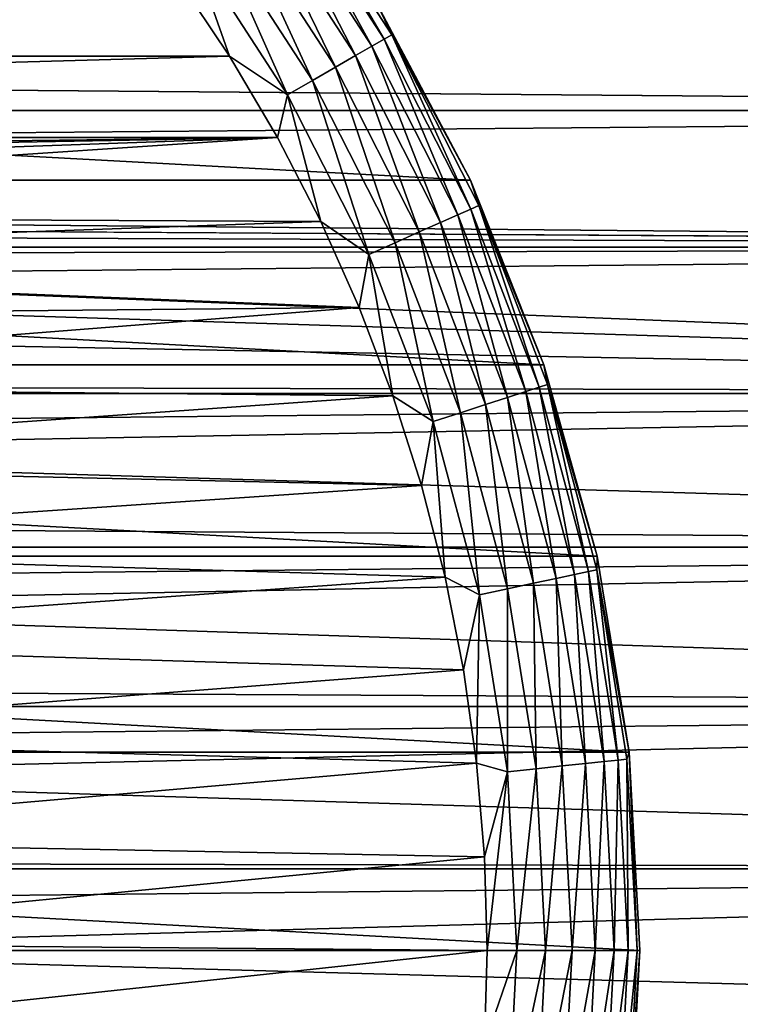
# Model space of a CAD drawing. Header units: millimetres. Extents: x -147 to 182, y -41 to 41.
# Tile 252 of 309: x 96 to 108, y -1 to 15. Entities that reach past the tile are written whole.
import ezdxf

# ---------------------------------------------------------------- set-up
doc = ezdxf.new("R2010")
doc.units = ezdxf.units.MM
doc.header["$LTSCALE"] = 51.403556
for name, color, linetype in [('2', 7, 'CONTINUOUS'), ('3', 7, 'CONTINUOUS'), ('326', 7, 'CONTINUOUS'), ('350', 7, 'CONTINUOUS'), ('351', 7, 'CONTINUOUS'), ('352', 7, 'CONTINUOUS'), ('353', 7, 'CONTINUOUS'), ('354', 7, 'CONTINUOUS')]:
    doc.layers.add(name, color=color, linetype=linetype)

msp = doc.modelspace()

# ---------------------------------------------------------------- linework, layer by layer
at = {"layer": '2', "color": 7, "linetype": 'CONTINUOUS'}
for points in [[(-112.7, 15.784, 16.73), (-112.7, 13.735, 18.449), (136.7, 15.784, 16.73), (-112.7, 15.784, 16.73)], [(136.7, 15.784, 16.73), (-112.7, 13.735, 18.449), (136.7, 13.735, 18.449), (136.7, 15.784, 16.73)], [(-112.7, 13.735, 18.449), (-112.7, 11.5, 19.919), (136.7, 13.735, 18.449), (-112.7, 13.735, 18.449)], [(136.7, 13.735, 18.449), (-112.7, 11.5, 19.919), (136.7, 11.5, 19.919), (136.7, 13.735, 18.449)], [(-112.7, 11.5, 19.919), (-112.7, 9.11, 21.119), (136.7, 11.5, 19.919), (-112.7, 11.5, 19.919)], [(136.7, 11.5, 19.919), (-112.7, 9.11, 21.119), (136.7, 9.11, 21.119), (136.7, 11.5, 19.919)], [(-112.7, 9.11, 21.119), (-112.7, 6.596, 22.034), (136.7, 9.11, 21.119), (-112.7, 9.11, 21.119)], [(136.7, 9.11, 21.119), (-112.7, 6.596, 22.034), (136.7, 6.596, 22.034), (136.7, 9.11, 21.119)], [(-112.7, 6.596, 22.034), (-112.7, 3.994, 22.651), (136.7, 6.596, 22.034), (-112.7, 6.596, 22.034)], [(136.7, 6.596, 22.034), (-112.7, 3.994, 22.651), (136.7, 3.994, 22.651), (136.7, 6.596, 22.034)], [(-112.7, 3.994, 22.651), (-112.7, 1.337, 22.961), (136.7, 3.994, 22.651), (-112.7, 3.994, 22.651)], [(136.7, 3.994, 22.651), (-112.7, 1.337, 22.961), (136.7, 1.337, 22.961), (136.7, 3.994, 22.651)], [(-112.7, 1.337, 22.961), (-112.7, -1.337, 22.961), (136.7, 1.337, 22.961), (-112.7, 1.337, 22.961)], [(136.7, 1.337, 22.961), (-112.7, -1.337, 22.961), (136.7, -1.337, 22.961), (136.7, 1.337, 22.961)]]:
    msp.add_3dface(points, dxfattribs=at)
at = {"layer": '3', "color": 7, "linetype": 'CONTINUOUS'}
for points in [[(-112.7, 13.735, -18.449), (-112.7, 15.784, -16.73), (136.7, 13.735, -18.449), (-112.7, 13.735, -18.449)], [(136.7, 13.735, -18.449), (-112.7, 15.784, -16.73), (136.7, 15.784, -16.73), (136.7, 13.735, -18.449)], [(136.7, 11.5, -19.919), (-112.7, 13.735, -18.449), (136.7, 13.735, -18.449), (136.7, 11.5, -19.919)], [(-112.7, 13.735, -18.449), (136.7, 11.5, -19.919), (77.196, 11.88, -19.695), (-112.7, 13.735, -18.449)], [(77.196, 11.88, -19.695), (136.7, 11.5, -19.919), (78.589, 11.715, -19.793), (77.196, 11.88, -19.695)], [(78.589, 11.715, -19.793), (136.7, 11.5, -19.919), (79.985, 11.378, -19.988), (78.589, 11.715, -19.793)], [(136.7, 11.5, -19.919), (136.7, 9.11, -21.119), (79.985, 11.378, -19.988), (136.7, 11.5, -19.919)], [(79.985, 11.378, -19.988), (136.7, 9.11, -21.119), (81.374, 10.856, -20.277), (79.985, 11.378, -19.988)], [(81.374, 10.856, -20.277), (136.7, 9.11, -21.119), (82.729, 10.139, -20.645), (81.374, 10.856, -20.277)], [(82.729, 10.139, -20.645), (136.7, 9.11, -21.119), (84.012, 9.23, -21.067), (82.729, 10.139, -20.645)], [(84.012, 9.23, -21.067), (136.7, 9.11, -21.119), (85.172, 8.149, -21.508), (84.012, 9.23, -21.067)], [(136.7, 9.11, -21.119), (136.7, 6.596, -22.034), (85.172, 8.149, -21.508), (136.7, 9.11, -21.119)], [(85.172, 8.149, -21.508), (136.7, 6.596, -22.034), (86.171, 6.934, -21.93), (85.172, 8.149, -21.508)], [(86.171, 6.934, -21.93), (136.7, 6.596, -22.034), (86.987, 5.625, -22.302), (86.171, 6.934, -21.93)], [(136.7, 6.596, -22.034), (136.7, 3.994, -22.651), (86.987, 5.625, -22.302), (136.7, 6.596, -22.034)], [(86.987, 5.625, -22.302), (136.7, 3.994, -22.651), (87.613, 4.256, -22.603), (86.987, 5.625, -22.302)], [(87.613, 4.256, -22.603), (136.7, 3.994, -22.651), (88.053, 2.852, -22.822), (87.613, 4.256, -22.603)], [(136.7, 3.994, -22.651), (136.7, 1.337, -22.961), (88.053, 2.852, -22.822), (136.7, 3.994, -22.651)], [(88.053, 2.852, -22.822), (136.7, 1.337, -22.961), (88.314, 1.432, -22.955), (88.053, 2.852, -22.822)], [(136.7, 1.337, -22.961), (88.4, 0, -23), (88.314, 1.432, -22.955), (136.7, 1.337, -22.961)], [(136.7, 1.337, -22.961), (136.7, -1.337, -22.961), (88.4, 0, -23), (136.7, 1.337, -22.961)], [(88.4, 0, -23), (136.7, -1.337, -22.961), (88.314, -1.432, -22.955), (88.4, 0, -23)]]:
    msp.add_3dface(points, dxfattribs=at)
at = {"layer": '326', "color": 7, "linetype": 'CONTINUOUS'}
for points in [[(50.794, 15.467, -81.1), (103.727, 12.597, -81.1), (49.273, 12.597, -81.1), (50.794, 15.467, -81.1)], [(102.206, 15.467, -81.1), (103.727, 12.597, -81.1), (50.794, 15.467, -81.1), (102.206, 15.467, -81.1)], [(49.273, 12.597, -81.1), (104.93, 9.579, -81.1), (48.07, 9.579, -81.1), (49.273, 12.597, -81.1)], [(103.727, 12.597, -81.1), (104.93, 9.579, -81.1), (49.273, 12.597, -81.1), (103.727, 12.597, -81.1)], [(48.07, 9.579, -81.1), (105.799, 6.449, -81.1), (47.201, 6.449, -81.1), (48.07, 9.579, -81.1)], [(104.93, 9.579, -81.1), (105.799, 6.449, -81.1), (48.07, 9.579, -81.1), (104.93, 9.579, -81.1)], [(47.201, 6.449, -81.1), (106.324, 3.244, -81.1), (46.676, 3.244, -81.1), (47.201, 6.449, -81.1)], [(105.799, 6.449, -81.1), (106.324, 3.244, -81.1), (47.201, 6.449, -81.1), (105.799, 6.449, -81.1)], [(106.5, 0, -81.1), (46.5, 0, -81.1), (46.676, 3.244, -81.1), (106.5, 0, -81.1)], [(106.324, 3.244, -81.1), (106.5, 0, -81.1), (46.676, 3.244, -81.1), (106.324, 3.244, -81.1)], [(46.676, -3.244, -81.1), (46.5, 0, -81.1), (106.324, -3.244, -81.1), (46.676, -3.244, -81.1)], [(106.324, -3.244, -81.1), (46.5, 0, -81.1), (106.5, 0, -81.1), (106.324, -3.244, -81.1)]]:
    msp.add_3dface(points, dxfattribs=at)
at = {"layer": '350', "color": 7, "linetype": 'CONTINUOUS'}
for points in [[(54.068, 15.907, -70.1), (53.211, 14.624, -70.1), (98.932, 15.907, -70.1), (54.068, 15.907, -70.1)], [(98.932, 15.907, -70.1), (53.211, 14.624, -70.1), (99.789, 14.624, -70.1), (98.932, 15.907, -70.1)], [(53.211, 14.624, -70.1), (52.427, 13.294, -70.1), (99.789, 14.624, -70.1), (53.211, 14.624, -70.1)], [(99.789, 14.624, -70.1), (52.427, 13.294, -70.1), (100.573, 13.294, -70.1), (99.789, 14.624, -70.1)], [(100.573, 13.294, -70.1), (52.427, 13.294, -70.1), (76.5, 13, -70.1), (100.573, 13.294, -70.1)], [(78.186, 12.89, -70.1), (100.573, 13.294, -70.1), (76.5, 13, -70.1), (78.186, 12.89, -70.1)], [(79.844, 12.562, -70.1), (100.573, 13.294, -70.1), (78.186, 12.89, -70.1), (79.844, 12.562, -70.1)], [(81.446, 12.022, -70.1), (100.573, 13.294, -70.1), (79.844, 12.562, -70.1), (81.446, 12.022, -70.1)], [(101.281, 11.923, -70.1), (100.573, 13.294, -70.1), (81.446, 12.022, -70.1), (101.281, 11.923, -70.1)], [(82.964, 11.279, -70.1), (101.281, 11.923, -70.1), (81.446, 12.022, -70.1), (82.964, 11.279, -70.1)], [(101.91, 10.515, -70.1), (101.281, 11.923, -70.1), (82.964, 11.279, -70.1), (101.91, 10.515, -70.1)], [(84.372, 10.346, -70.1), (101.91, 10.515, -70.1), (82.964, 11.279, -70.1), (84.372, 10.346, -70.1)], [(85.648, 9.237, -70.1), (101.91, 10.515, -70.1), (84.372, 10.346, -70.1), (85.648, 9.237, -70.1)], [(102.46, 9.073, -70.1), (101.91, 10.515, -70.1), (85.648, 9.237, -70.1), (102.46, 9.073, -70.1)], [(86.769, 7.972, -70.1), (102.46, 9.073, -70.1), (85.648, 9.237, -70.1), (86.769, 7.972, -70.1)], [(102.928, 7.603, -70.1), (102.46, 9.073, -70.1), (86.769, 7.972, -70.1), (102.928, 7.603, -70.1)], [(87.716, 6.573, -70.1), (102.928, 7.603, -70.1), (86.769, 7.972, -70.1), (87.716, 6.573, -70.1)], [(103.313, 6.108, -70.1), (102.928, 7.603, -70.1), (87.716, 6.573, -70.1), (103.313, 6.108, -70.1)], [(88.474, 5.062, -70.1), (103.313, 6.108, -70.1), (87.716, 6.573, -70.1), (88.474, 5.062, -70.1)], [(103.614, 4.594, -70.1), (103.313, 6.108, -70.1), (88.474, 5.062, -70.1), (103.614, 4.594, -70.1)], [(89.029, 3.466, -70.1), (103.614, 4.594, -70.1), (88.474, 5.062, -70.1), (89.029, 3.466, -70.1)], [(103.828, 3.067, -70.1), (103.614, 4.594, -70.1), (89.029, 3.466, -70.1), (103.828, 3.067, -70.1)], [(89.373, 1.812, -70.1), (103.828, 3.067, -70.1), (89.029, 3.466, -70.1), (89.373, 1.812, -70.1)], [(103.957, 1.534, -70.1), (103.828, 3.067, -70.1), (89.373, 1.812, -70.1), (103.957, 1.534, -70.1)], [(89.499, 0.126, -70.1), (103.957, 1.534, -70.1), (89.373, 1.812, -70.1), (89.499, 0.126, -70.1)], [(104, 0, -70.1), (103.957, 1.534, -70.1), (89.499, 0.126, -70.1), (104, 0, -70.1)], [(89.406, -1.561, -70.1), (104, 0, -70.1), (89.499, 0.126, -70.1), (89.406, -1.561, -70.1)], [(103.957, -1.534, -70.1), (104, 0, -70.1), (89.406, -1.561, -70.1), (103.957, -1.534, -70.1)]]:
    msp.add_3dface(points, dxfattribs=at)
at = {"layer": '351', "color": 7, "linetype": 'CONTINUOUS'}
for points in [[(103.727, 12.597, -81.1), (102.206, 15.467, -81.1), (103.727, 12.597, -72.6), (103.727, 12.597, -81.1)], [(103.727, 12.597, -72.6), (102.206, 15.467, -81.1), (102.206, 15.467, -72.6), (103.727, 12.597, -72.6)], [(104.93, 9.579, -81.1), (103.727, 12.597, -81.1), (104.93, 9.579, -72.6), (104.93, 9.579, -81.1)], [(104.93, 9.579, -72.6), (103.727, 12.597, -81.1), (103.727, 12.597, -72.6), (104.93, 9.579, -72.6)], [(105.799, 6.449, -81.1), (104.93, 9.579, -81.1), (105.799, 6.449, -72.6), (105.799, 6.449, -81.1)], [(105.799, 6.449, -72.6), (104.93, 9.579, -81.1), (104.93, 9.579, -72.6), (105.799, 6.449, -72.6)], [(106.324, 3.244, -81.1), (105.799, 6.449, -81.1), (106.324, 3.244, -72.6), (106.324, 3.244, -81.1)], [(106.324, 3.244, -72.6), (105.799, 6.449, -81.1), (105.799, 6.449, -72.6), (106.324, 3.244, -72.6)], [(106.5, 0, -81.1), (106.324, 3.244, -81.1), (106.5, 0, -72.6), (106.5, 0, -81.1)], [(106.5, 0, -72.6), (106.324, 3.244, -81.1), (106.324, 3.244, -72.6), (106.5, 0, -72.6)]]:
    msp.add_3dface(points, dxfattribs=at)
at = {"layer": '352', "color": 7, "linetype": 'CONTINUOUS'}
for points in [[(106.324, -3.244, -81.1), (106.5, 0, -81.1), (106.324, -3.244, -72.6), (106.324, -3.244, -81.1)], [(106.5, 0, -81.1), (106.5, 0, -72.6), (106.324, -3.244, -72.6), (106.5, 0, -81.1)]]:
    msp.add_3dface(points, dxfattribs=at)
at = {"layer": '353', "color": 7, "linetype": 'CONTINUOUS'}
for points in [[(104, 0, -70.1), (103.957, -1.534, -70.1), (104.488, 0, -70.148), (104, 0, -70.1)], [(104.488, 0, -70.148), (103.957, -1.534, -70.1), (104.334, -2.926, -70.148), (104.488, 0, -70.148)], [(104.488, 0, -70.148), (104.334, -2.926, -70.148), (104.957, 0, -70.29), (104.488, 0, -70.148)], [(104.957, 0, -70.29), (104.334, -2.926, -70.148), (104.801, -2.975, -70.29), (104.957, 0, -70.29)], [(104.957, 0, -70.29), (104.801, -2.975, -70.29), (105.39, 0, -70.522), (104.957, 0, -70.29)], [(105.39, 0, -70.522), (104.801, -2.975, -70.29), (105.231, -3.02, -70.522), (105.39, 0, -70.522)], [(105.39, 0, -70.522), (105.231, -3.02, -70.522), (105.769, 0, -70.833), (105.39, 0, -70.522)], [(105.769, 0, -70.833), (105.231, -3.02, -70.522), (105.608, -3.059, -70.833), (105.769, 0, -70.833)], [(105.769, 0, -70.833), (105.608, -3.059, -70.833), (106.08, 0, -71.213), (105.769, 0, -70.833)], [(106.08, 0, -71.213), (105.608, -3.059, -70.833), (105.918, -3.092, -71.213), (106.08, 0, -71.213)], [(106.08, 0, -71.213), (105.918, -3.092, -71.213), (106.311, 0, -71.646), (106.08, 0, -71.213)], [(106.311, 0, -71.646), (105.918, -3.092, -71.213), (106.147, -3.116, -71.646), (106.311, 0, -71.646)], [(106.311, 0, -71.646), (106.147, -3.116, -71.646), (106.453, 0, -72.115), (106.311, 0, -71.646)], [(106.453, 0, -72.115), (106.147, -3.116, -71.646), (106.288, -3.131, -72.115), (106.453, 0, -72.115)], [(106.324, -3.244, -72.6), (106.5, 0, -72.6), (106.288, -3.131, -72.115), (106.324, -3.244, -72.6)], [(106.5, 0, -72.6), (106.453, 0, -72.115), (106.288, -3.131, -72.115), (106.5, 0, -72.6)]]:
    msp.add_3dface(points, dxfattribs=at)
at = {"layer": '354', "color": 7, "linetype": 'CONTINUOUS'}
for points in [[(100.617, 17.522, -71.646), (102.317, 14.905, -71.646), (100.732, 17.606, -72.115), (100.617, 17.522, -71.646)], [(102.206, 15.467, -72.6), (100.732, 17.606, -72.115), (102.44, 14.976, -72.115), (102.206, 15.467, -72.6)], [(100.732, 17.606, -72.115), (102.317, 14.905, -71.646), (102.44, 14.976, -72.115), (100.732, 17.606, -72.115)], [(100.431, 17.387, -71.213), (102.117, 14.79, -71.213), (100.617, 17.522, -71.646), (100.431, 17.387, -71.213)], [(100.617, 17.522, -71.646), (102.117, 14.79, -71.213), (102.317, 14.905, -71.646), (100.617, 17.522, -71.646)], [(100.179, 17.204, -70.833), (101.848, 14.634, -70.833), (100.431, 17.387, -71.213), (100.179, 17.204, -70.833)], [(100.431, 17.387, -71.213), (101.848, 14.634, -70.833), (102.117, 14.79, -71.213), (100.431, 17.387, -71.213)], [(99.872, 16.981, -70.522), (101.519, 14.445, -70.522), (100.179, 17.204, -70.833), (99.872, 16.981, -70.522)], [(100.179, 17.204, -70.833), (101.519, 14.445, -70.522), (101.848, 14.634, -70.833), (100.179, 17.204, -70.833)], [(99.522, 16.727, -70.29), (101.145, 14.229, -70.29), (99.872, 16.981, -70.522), (99.522, 16.727, -70.29)], [(99.872, 16.981, -70.522), (101.145, 14.229, -70.29), (101.519, 14.445, -70.522), (99.872, 16.981, -70.522)], [(99.143, 16.451, -70.148), (100.738, 13.994, -70.148), (99.522, 16.727, -70.29), (99.143, 16.451, -70.148)], [(99.522, 16.727, -70.29), (100.738, 13.994, -70.148), (101.145, 14.229, -70.29), (99.522, 16.727, -70.29)], [(98.932, 15.907, -70.1), (99.789, 14.624, -70.1), (99.143, 16.451, -70.148), (98.932, 15.907, -70.1)], [(99.143, 16.451, -70.148), (99.789, 14.624, -70.1), (100.738, 13.994, -70.148), (99.143, 16.451, -70.148)], [(103.727, 12.597, -72.6), (102.206, 15.467, -72.6), (102.44, 14.976, -72.115), (103.727, 12.597, -72.6)], [(102.317, 14.905, -71.646), (103.733, 12.125, -71.646), (102.44, 14.976, -72.115), (102.317, 14.905, -71.646)], [(103.727, 12.597, -72.6), (102.44, 14.976, -72.115), (103.863, 12.183, -72.115), (103.727, 12.597, -72.6)], [(102.44, 14.976, -72.115), (103.733, 12.125, -71.646), (103.863, 12.183, -72.115), (102.44, 14.976, -72.115)], [(102.117, 14.79, -71.213), (103.522, 12.031, -71.213), (102.317, 14.905, -71.646), (102.117, 14.79, -71.213)], [(102.317, 14.905, -71.646), (103.522, 12.031, -71.213), (103.733, 12.125, -71.646), (102.317, 14.905, -71.646)], [(101.848, 14.634, -70.833), (103.238, 11.905, -70.833), (102.117, 14.79, -71.213), (101.848, 14.634, -70.833)], [(102.117, 14.79, -71.213), (103.238, 11.905, -70.833), (103.522, 12.031, -71.213), (102.117, 14.79, -71.213)], [(99.789, 14.624, -70.1), (100.573, 13.294, -70.1), (100.738, 13.994, -70.148), (99.789, 14.624, -70.1)], [(101.519, 14.445, -70.522), (102.892, 11.751, -70.522), (101.848, 14.634, -70.833), (101.519, 14.445, -70.522)], [(101.848, 14.634, -70.833), (102.892, 11.751, -70.522), (103.238, 11.905, -70.833), (101.848, 14.634, -70.833)], [(101.145, 14.229, -70.29), (102.497, 11.575, -70.29), (101.519, 14.445, -70.522), (101.145, 14.229, -70.29)], [(101.519, 14.445, -70.522), (102.497, 11.575, -70.29), (102.892, 11.751, -70.522), (101.519, 14.445, -70.522)], [(100.738, 13.994, -70.148), (102.068, 11.384, -70.148), (101.145, 14.229, -70.29), (100.738, 13.994, -70.148)], [(101.145, 14.229, -70.29), (102.068, 11.384, -70.148), (102.497, 11.575, -70.29), (101.145, 14.229, -70.29)], [(100.573, 13.294, -70.1), (101.281, 11.923, -70.1), (100.738, 13.994, -70.148), (100.573, 13.294, -70.1)], [(100.738, 13.994, -70.148), (101.281, 11.923, -70.1), (102.068, 11.384, -70.148), (100.738, 13.994, -70.148)], [(104.93, 9.579, -72.6), (103.727, 12.597, -72.6), (103.863, 12.183, -72.115), (104.93, 9.579, -72.6)], [(103.522, 12.031, -71.213), (104.632, 9.141, -71.213), (103.733, 12.125, -71.646), (103.522, 12.031, -71.213)], [(103.733, 12.125, -71.646), (104.852, 9.212, -71.646), (103.863, 12.183, -72.115), (103.733, 12.125, -71.646)], [(103.733, 12.125, -71.646), (104.632, 9.141, -71.213), (104.852, 9.212, -71.646), (103.733, 12.125, -71.646)], [(104.93, 9.579, -72.6), (103.863, 12.183, -72.115), (104.987, 9.256, -72.115), (104.93, 9.579, -72.6)], [(103.863, 12.183, -72.115), (104.852, 9.212, -71.646), (104.987, 9.256, -72.115), (103.863, 12.183, -72.115)], [(101.281, 11.923, -70.1), (101.91, 10.515, -70.1), (102.068, 11.384, -70.148), (101.281, 11.923, -70.1)], [(103.238, 11.905, -70.833), (104.336, 9.045, -70.833), (103.522, 12.031, -71.213), (103.238, 11.905, -70.833)], [(103.522, 12.031, -71.213), (104.336, 9.045, -70.833), (104.632, 9.141, -71.213), (103.522, 12.031, -71.213)], [(102.892, 11.751, -70.522), (103.976, 8.927, -70.522), (103.238, 11.905, -70.833), (102.892, 11.751, -70.522)], [(103.238, 11.905, -70.833), (103.976, 8.927, -70.522), (104.336, 9.045, -70.833), (103.238, 11.905, -70.833)], [(102.497, 11.575, -70.29), (103.564, 8.794, -70.29), (102.892, 11.751, -70.522), (102.497, 11.575, -70.29)], [(102.892, 11.751, -70.522), (103.564, 8.794, -70.29), (103.976, 8.927, -70.522), (102.892, 11.751, -70.522)], [(102.068, 11.384, -70.148), (103.118, 8.649, -70.148), (102.497, 11.575, -70.29), (102.068, 11.384, -70.148)], [(102.497, 11.575, -70.29), (103.118, 8.649, -70.148), (103.564, 8.794, -70.29), (102.497, 11.575, -70.29)], [(101.91, 10.515, -70.1), (102.46, 9.073, -70.1), (102.068, 11.384, -70.148), (101.91, 10.515, -70.1)], [(102.068, 11.384, -70.148), (102.46, 9.073, -70.1), (103.118, 8.649, -70.148), (102.068, 11.384, -70.148)], [(105.799, 6.449, -72.6), (104.93, 9.579, -72.6), (104.987, 9.256, -72.115), (105.799, 6.449, -72.6)], [(104.632, 9.141, -71.213), (105.433, 6.15, -71.213), (104.852, 9.212, -71.646), (104.632, 9.141, -71.213)], [(104.852, 9.212, -71.646), (105.659, 6.198, -71.646), (104.987, 9.256, -72.115), (104.852, 9.212, -71.646)], [(104.852, 9.212, -71.646), (105.433, 6.15, -71.213), (105.659, 6.198, -71.646), (104.852, 9.212, -71.646)], [(105.799, 6.449, -72.6), (104.987, 9.256, -72.115), (105.798, 6.227, -72.115), (105.799, 6.449, -72.6)], [(104.987, 9.256, -72.115), (105.659, 6.198, -71.646), (105.798, 6.227, -72.115), (104.987, 9.256, -72.115)], [(102.46, 9.073, -70.1), (102.928, 7.603, -70.1), (103.118, 8.649, -70.148), (102.46, 9.073, -70.1)], [(103.976, 8.927, -70.522), (104.758, 6.007, -70.522), (104.336, 9.045, -70.833), (103.976, 8.927, -70.522)], [(104.336, 9.045, -70.833), (105.129, 6.085, -70.833), (104.632, 9.141, -71.213), (104.336, 9.045, -70.833)], [(104.336, 9.045, -70.833), (104.758, 6.007, -70.522), (105.129, 6.085, -70.833), (104.336, 9.045, -70.833)], [(104.632, 9.141, -71.213), (105.129, 6.085, -70.833), (105.433, 6.15, -71.213), (104.632, 9.141, -71.213)], [(103.564, 8.794, -70.29), (104.335, 5.917, -70.29), (103.976, 8.927, -70.522), (103.564, 8.794, -70.29)], [(103.976, 8.927, -70.522), (104.335, 5.917, -70.29), (104.758, 6.007, -70.522), (103.976, 8.927, -70.522)], [(103.118, 8.649, -70.148), (103.876, 5.819, -70.148), (103.564, 8.794, -70.29), (103.118, 8.649, -70.148)], [(103.564, 8.794, -70.29), (103.876, 5.819, -70.148), (104.335, 5.917, -70.29), (103.564, 8.794, -70.29)], [(102.928, 7.603, -70.1), (103.313, 6.108, -70.1), (103.118, 8.649, -70.148), (102.928, 7.603, -70.1)], [(103.118, 8.649, -70.148), (103.313, 6.108, -70.1), (103.876, 5.819, -70.148), (103.118, 8.649, -70.148)], [(106.324, 3.244, -72.6), (105.799, 6.449, -72.6), (105.798, 6.227, -72.115), (106.324, 3.244, -72.6)], [(105.129, 6.085, -70.833), (105.608, 3.059, -70.833), (105.433, 6.15, -71.213), (105.129, 6.085, -70.833)], [(105.433, 6.15, -71.213), (105.918, 3.092, -71.213), (105.659, 6.198, -71.646), (105.433, 6.15, -71.213)], [(105.433, 6.15, -71.213), (105.608, 3.059, -70.833), (105.918, 3.092, -71.213), (105.433, 6.15, -71.213)], [(105.659, 6.198, -71.646), (106.147, 3.116, -71.646), (105.798, 6.227, -72.115), (105.659, 6.198, -71.646)], [(105.659, 6.198, -71.646), (105.918, 3.092, -71.213), (106.147, 3.116, -71.646), (105.659, 6.198, -71.646)], [(106.324, 3.244, -72.6), (105.798, 6.227, -72.115), (106.288, 3.131, -72.115), (106.324, 3.244, -72.6)], [(105.798, 6.227, -72.115), (106.147, 3.116, -71.646), (106.288, 3.131, -72.115), (105.798, 6.227, -72.115)], [(103.313, 6.108, -70.1), (103.614, 4.594, -70.1), (103.876, 5.819, -70.148), (103.313, 6.108, -70.1)], [(104.335, 5.917, -70.29), (104.801, 2.975, -70.29), (104.758, 6.007, -70.522), (104.335, 5.917, -70.29)], [(104.758, 6.007, -70.522), (105.231, 3.02, -70.522), (105.129, 6.085, -70.833), (104.758, 6.007, -70.522)], [(104.758, 6.007, -70.522), (104.801, 2.975, -70.29), (105.231, 3.02, -70.522), (104.758, 6.007, -70.522)], [(105.129, 6.085, -70.833), (105.231, 3.02, -70.522), (105.608, 3.059, -70.833), (105.129, 6.085, -70.833)], [(103.614, 4.594, -70.1), (103.828, 3.067, -70.1), (103.876, 5.819, -70.148), (103.614, 4.594, -70.1)], [(103.876, 5.819, -70.148), (103.828, 3.067, -70.1), (104.334, 2.926, -70.148), (103.876, 5.819, -70.148)], [(103.876, 5.819, -70.148), (104.334, 2.926, -70.148), (104.335, 5.917, -70.29), (103.876, 5.819, -70.148)], [(104.335, 5.917, -70.29), (104.334, 2.926, -70.148), (104.801, 2.975, -70.29), (104.335, 5.917, -70.29)], [(106.453, 0, -72.115), (106.324, 3.244, -72.6), (106.288, 3.131, -72.115), (106.453, 0, -72.115)], [(106.5, 0, -72.6), (106.324, 3.244, -72.6), (106.453, 0, -72.115), (106.5, 0, -72.6)], [(103.828, 3.067, -70.1), (103.957, 1.534, -70.1), (104.334, 2.926, -70.148), (103.828, 3.067, -70.1)], [(105.231, 3.02, -70.522), (105.39, 0, -70.522), (105.608, 3.059, -70.833), (105.231, 3.02, -70.522)], [(105.39, 0, -70.522), (105.769, 0, -70.833), (105.608, 3.059, -70.833), (105.39, 0, -70.522)], [(105.608, 3.059, -70.833), (105.769, 0, -70.833), (105.918, 3.092, -71.213), (105.608, 3.059, -70.833)], [(105.769, 0, -70.833), (106.08, 0, -71.213), (105.918, 3.092, -71.213), (105.769, 0, -70.833)], [(105.918, 3.092, -71.213), (106.08, 0, -71.213), (106.147, 3.116, -71.646), (105.918, 3.092, -71.213)], [(106.08, 0, -71.213), (106.311, 0, -71.646), (106.147, 3.116, -71.646), (106.08, 0, -71.213)], [(106.147, 3.116, -71.646), (106.311, 0, -71.646), (106.288, 3.131, -72.115), (106.147, 3.116, -71.646)], [(106.311, 0, -71.646), (106.453, 0, -72.115), (106.288, 3.131, -72.115), (106.311, 0, -71.646)], [(103.957, 1.534, -70.1), (104, 0, -70.1), (104.334, 2.926, -70.148), (103.957, 1.534, -70.1)], [(104, 0, -70.1), (104.488, 0, -70.148), (104.334, 2.926, -70.148), (104, 0, -70.1)], [(104.334, 2.926, -70.148), (104.488, 0, -70.148), (104.801, 2.975, -70.29), (104.334, 2.926, -70.148)], [(104.488, 0, -70.148), (104.957, 0, -70.29), (104.801, 2.975, -70.29), (104.488, 0, -70.148)], [(104.801, 2.975, -70.29), (104.957, 0, -70.29), (105.231, 3.02, -70.522), (104.801, 2.975, -70.29)], [(104.957, 0, -70.29), (105.39, 0, -70.522), (105.231, 3.02, -70.522), (104.957, 0, -70.29)]]:
    msp.add_3dface(points, dxfattribs=at)

doc.saveas('drawing.dxf')
